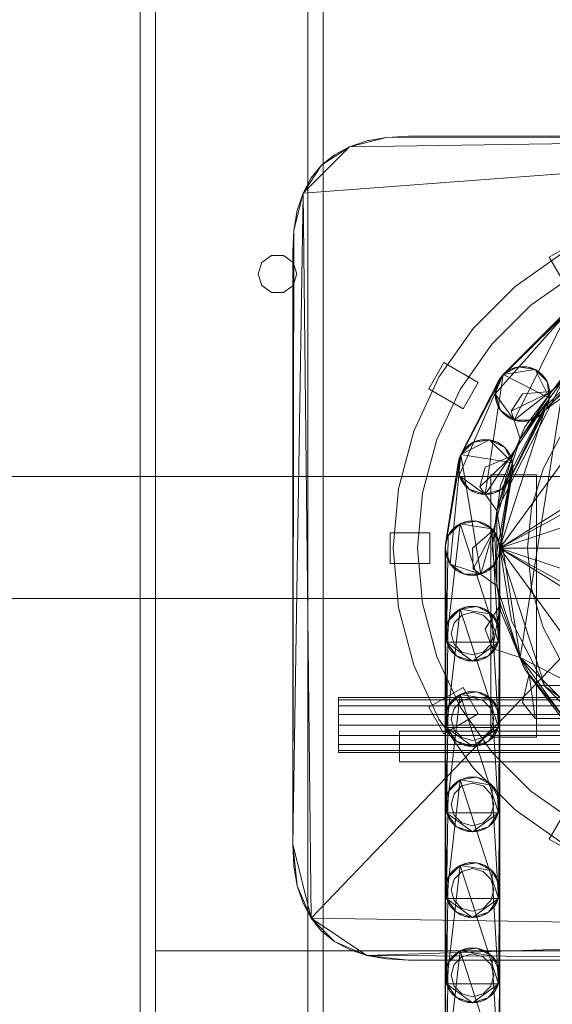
# Model space of a CAD drawing. Header units: millimetres. Extents: x -2233 to 61924, y -68080 to 6847.
# Tile 1001 of 1022: x 59777 to 59951, y 2057 to 2380. Entities that reach past the tile are written whole.
import ezdxf

# ---------------------------------------------------------------- set-up
doc = ezdxf.new("R2010")
doc.units = ezdxf.units.MM
doc.layers.add('lateral_secador', color=7, linetype='Continuous', lineweight=0)

msp = doc.modelspace()

# ---------------------------------------------------------------- linework, layer by layer
at = {"layer": 'lateral_secador'}
for p, q in [((59816.134, 2556.5), (59816.134, 20)), ((59821.134, 20), (59821.134, 2556.5)), ((59871.134, 2556.5), (59871.134, 20)), ((59876.134, 20), (59876.134, 2556.5)), ((59869.554, 2322.88), (60118.134, 2341.5)), ((59872.214, 2085.18), (60118.134, 2341.5)), ((59884.753, 2338.08), (60118.134, 2341.5)), ((59884.753, 2338.08), (59896.913, 2341.12)), ((59890.454, 2339.98), (59884.753, 2338.08)), ((59896.913, 2341.12), (59890.454, 2339.98)), ((59896.913, 2341.12), (60118.134, 2341.5)), ((59904.134, 2341.5), (59896.913, 2341.12)), ((60118.134, 2341.5), (59904.134, 2341.5)), ((59869.554, 2322.88), (59884.753, 2338.08)), ((59875.634, 2332), (59884.753, 2338.08)), ((59884.753, 2338.08), (59879.814, 2335.42)), ((59879.814, 2335.42), (59875.634, 2332)), ((59869.554, 2322.88), (59875.634, 2332)), ((59875.634, 2332), (59872.214, 2327.82)), ((59872.214, 2327.82), (59869.554, 2322.88)), ((59866.134, 2109.5), (59869.554, 2322.88)), ((59866.515, 2310.72), (59869.554, 2322.88)), ((59869.554, 2322.88), (59867.653, 2317.18)), ((59872.214, 2085.18), (59869.554, 2322.88)), ((59867.653, 2317.18), (59866.515, 2310.72)), ((59866.134, 2109.5), (59866.515, 2310.72)), ((59866.515, 2310.72), (59866.134, 2303.5)), ((59958.964, 2306.861), (59950.304, 2301.861)), ((59859.172, 2302.389), (59855.997, 2300.082)), ((59863.096, 2302.389), (59859.172, 2302.389)), ((59866.271, 2300.082), (59863.096, 2302.389)), ((59866.134, 2303.5), (59866.134, 2109.5)), ((59955.134, 2303.495), (59939.142, 2292.297)), ((59956.804, 2290.603), (59950.304, 2301.861)), ((59855.997, 2300.082), (59854.784, 2296.35)), ((59867.484, 2296.35), (59866.271, 2300.082)), ((59854.784, 2296.35), (59855.997, 2292.618)), ((59866.271, 2292.618), (59867.484, 2296.35)), ((59959.134, 2296.567), (59944.284, 2286.169)), ((59855.997, 2292.618), (59859.172, 2290.311)), ((59863.096, 2290.311), (59866.271, 2292.618)), ((59939.142, 2292.297), (59925.337, 2278.492)), ((59859.172, 2290.311), (59863.096, 2290.311)), ((59944.284, 2286.169), (59931.465, 2273.35)), ((59932.558, 2257.05), (59956.499, 2284.094)), ((59934.276, 2262.34), (59956.499, 2284.094)), ((59934.276, 2262.34), (59954.22, 2282.439)), ((59954.22, 2282.439), (59935.194, 2263.414)), ((59938.776, 2248.49), (59956.499, 2284.094)), ((59925.337, 2278.492), (59914.139, 2262.5)), ((59934.134, 2206.5), (59987.339, 2279.731)), ((59948.839, 2251.76), (59987.339, 2279.731)), ((59931.465, 2273.35), (59921.067, 2258.5)), ((59968.603, 2271.99), (59938.776, 2248.49)), ((59968.603, 2271.99), (59944.339, 2248.49)), ((59968.603, 2271.99), (59946.849, 2249.768)), ((59966.948, 2269.711), (59946.849, 2249.768)), ((59947.923, 2250.686), (59966.948, 2269.711)), ((59965.874, 2268.794), (59948.839, 2251.76)), ((59915.773, 2267.33), (59910.773, 2258.67)), ((59927.031, 2260.83), (59915.773, 2267.33)), ((59935.194, 2263.414), (59940.151, 2265.939)), ((59937.472, 2265.069), (59940.151, 2265.939)), ((59938.776, 2265.609), (59937.472, 2265.069)), ((59940.151, 2265.939), (59938.776, 2265.609)), ((59941.558, 2266.05), (59940.151, 2265.939)), ((59940.151, 2265.939), (59942.966, 2265.939)), ((59940.151, 2265.939), (59945.644, 2265.069)), ((59942.966, 2265.939), (59941.558, 2266.05)), ((59942.966, 2265.939), (59945.644, 2265.069)), ((59944.339, 2265.609), (59942.966, 2265.939)), ((59945.644, 2265.069), (59944.339, 2265.609)), ((59914.139, 2262.5), (59905.888, 2244.806)), ((59920.784, 2235.857), (59935.194, 2263.414)), ((59920.784, 2230.294), (59935.194, 2263.414)), ((59929.343, 2224.075), (59935.194, 2263.414)), ((59932.558, 2257.05), (59934.276, 2262.34)), ((59932.999, 2259.831), (59934.276, 2262.34)), ((59933.107, 2218.858), (59955.273, 2262.361)), ((59933.54, 2261.135), (59935.194, 2263.414)), ((59934.276, 2262.34), (59933.54, 2261.135)), ((59935.194, 2263.414), (59934.276, 2262.34)), ((59935.194, 2263.414), (59937.472, 2265.069)), ((59935.194, 2263.414), (59945.644, 2265.069)), ((59936.269, 2264.331), (59935.194, 2263.414)), ((59935.194, 2263.414), (59950.448, 2255.642)), ((59937.472, 2265.069), (59936.269, 2264.331)), ((59940.745, 2242.365), (59955.273, 2262.361)), ((59940.745, 2170.635), (59955.273, 2262.361)), ((59954.919, 2262.715), (59942.285, 2246.25)), ((59945.644, 2265.069), (59947.923, 2263.414)), ((59946.849, 2264.331), (59945.644, 2265.069)), ((59945.644, 2265.069), (59949.577, 2261.135)), ((59945.644, 2265.069), (59950.448, 2255.642)), ((59947.923, 2263.414), (59946.849, 2264.331)), ((59947.923, 2263.414), (59949.577, 2261.135)), ((59948.839, 2262.34), (59947.923, 2263.414)), ((59949.577, 2261.135), (59948.839, 2262.34)), ((59955.273, 2262.361), (59951.062, 2257.806)), ((59920.784, 2235.857), (59933.54, 2261.135)), ((59933.54, 2261.135), (59921.323, 2237.161)), ((59922.031, 2252.17), (59927.031, 2260.83)), ((59932.558, 2257.05), (59932.999, 2259.831)), ((59932.999, 2259.831), (59932.669, 2258.458)), ((59933.54, 2261.135), (59932.999, 2259.831)), ((59949.577, 2261.135), (59950.448, 2258.458)), ((59950.118, 2259.831), (59949.577, 2261.135)), ((59949.577, 2261.135), (59950.448, 2255.642)), ((59950.448, 2258.458), (59950.118, 2259.831)), ((59922.031, 2252.17), (59910.773, 2258.67)), ((59921.067, 2258.5), (59913.406, 2242.07)), ((59950.448, 2255.642), (59929.343, 2224.075)), ((59932.669, 2258.458), (59932.558, 2257.05)), ((59932.999, 2254.268), (59932.558, 2257.05)), ((59932.558, 2257.05), (59932.669, 2255.642)), ((59934.276, 2251.76), (59932.558, 2257.05)), ((59938.776, 2248.49), (59932.558, 2257.05)), ((59932.669, 2255.642), (59932.999, 2254.268)), ((59950.448, 2255.642), (59934.634, 2225.794)), ((59950.448, 2255.642), (59936.624, 2227.785)), ((59937.808, 2251.435), (59951.062, 2257.806)), ((59941.558, 2257.05), (59937.808, 2251.435)), ((59940.745, 2242.365), (59951.062, 2257.806)), ((59951.062, 2257.806), (59941.558, 2257.05)), ((59950.448, 2255.642), (59949.577, 2252.964)), ((59950.118, 2254.268), (59950.448, 2255.642)), ((59950.448, 2258.458), (59950.448, 2255.642)), ((59950.558, 2257.05), (59950.448, 2258.458)), ((59950.448, 2255.642), (59950.558, 2257.05)), ((59934.276, 2251.76), (59932.999, 2254.268)), ((59932.999, 2254.268), (59933.54, 2252.964)), ((59933.54, 2252.964), (59934.276, 2251.76)), ((59949.577, 2252.964), (59936.624, 2227.785)), ((59937.362, 2228.99), (59949.577, 2252.964)), ((59949.577, 2252.964), (59950.118, 2254.268)), ((59934.134, 2206.5), (59948.839, 2251.76)), ((59936.269, 2249.768), (59934.276, 2251.76)), ((59934.276, 2251.76), (59935.194, 2250.686)), ((59938.776, 2248.49), (59934.276, 2251.76)), ((59935.194, 2250.686), (59936.269, 2249.768)), ((59938.776, 2248.49), (59936.269, 2249.768)), ((59936.269, 2249.768), (59937.472, 2249.031)), ((59937.808, 2251.435), (59940.745, 2242.365)), ((59948.839, 2251.76), (59937.903, 2230.294)), ((59946.849, 2249.768), (59944.339, 2248.49)), ((59945.644, 2249.031), (59946.849, 2249.768)), ((59946.849, 2249.768), (59947.923, 2250.686)), ((59942.285, 2246.25), (59934.343, 2227.076)), ((59937.472, 2249.031), (59938.776, 2248.49)), ((59941.558, 2248.05), (59938.776, 2248.49)), ((59938.776, 2248.49), (59940.151, 2248.16)), ((59944.339, 2248.49), (59938.776, 2248.49)), ((59940.151, 2248.16), (59941.558, 2248.05)), ((59944.339, 2248.49), (59941.558, 2248.05)), ((59941.558, 2248.05), (59942.966, 2248.16)), ((59942.966, 2248.16), (59944.339, 2248.49)), ((59944.339, 2248.49), (59945.644, 2249.031)), ((59905.888, 2244.806), (59900.835, 2225.949)), ((59954.594, 2244.279), (59948.31, 2232.522)), ((59913.406, 2242.07), (59908.714, 2224.559)), ((59921.323, 2237.161), (59930.751, 2241.965)), ((59921.323, 2237.161), (59925.257, 2241.094)), ((59922.98, 2239.439), (59925.257, 2241.094)), ((59924.054, 2240.357), (59922.98, 2239.439)), ((59925.257, 2241.094), (59924.054, 2240.357)), ((59925.257, 2241.094), (59927.935, 2241.965)), ((59925.257, 2241.094), (59930.751, 2241.965)), ((59926.562, 2241.635), (59925.257, 2241.094)), ((59927.935, 2241.965), (59926.562, 2241.635)), ((59929.343, 2242.075), (59927.935, 2241.965)), ((59927.935, 2241.965), (59930.751, 2241.965)), ((59930.751, 2241.965), (59929.343, 2242.075)), ((59930.751, 2241.965), (59933.429, 2241.094)), ((59932.124, 2241.635), (59930.751, 2241.965)), ((59930.751, 2241.965), (59935.706, 2239.439)), ((59930.751, 2241.965), (59938.232, 2234.483)), ((59933.429, 2241.094), (59932.124, 2241.635)), ((59933.107, 2218.858), (59940.745, 2242.365)), ((59933.429, 2241.094), (59935.706, 2239.439)), ((59934.634, 2240.357), (59933.429, 2241.094)), ((59987.034, 2239.67), (59934.134, 2206.5)), ((59935.706, 2239.439), (59934.634, 2240.357)), ((59940.745, 2242.365), (59938.148, 2236.732)), ((59916.134, 2206.5), (59921.323, 2237.161)), ((59917.853, 2201.21), (59921.323, 2237.161)), ((59920.454, 2234.483), (59921.323, 2237.161)), ((59921.323, 2237.161), (59920.784, 2235.857)), ((59921.323, 2237.161), (59922.98, 2239.439)), ((59922.062, 2238.365), (59921.323, 2237.161)), ((59921.323, 2237.161), (59938.232, 2234.483)), ((59927.915, 2197.94), (59921.323, 2237.161)), ((59922.98, 2239.439), (59922.062, 2238.365)), ((59927.511, 2226.576), (59938.148, 2236.732)), ((59938.148, 2236.732), (59929.343, 2233.075)), ((59933.107, 2218.858), (59938.148, 2236.732)), ((59935.706, 2239.439), (59937.362, 2237.161)), ((59936.624, 2238.365), (59935.706, 2239.439)), ((59935.706, 2239.439), (59938.232, 2234.483)), ((59937.362, 2237.161), (59936.624, 2238.365)), ((59937.362, 2237.161), (59938.232, 2234.483)), ((59937.903, 2235.857), (59937.362, 2237.161)), ((59916.134, 2206.5), (59920.454, 2234.483)), ((59920.454, 2234.483), (59916.245, 2207.908)), ((59920.343, 2233.075), (59920.784, 2235.857)), ((59920.454, 2234.483), (59920.343, 2233.075)), ((59920.784, 2230.294), (59920.343, 2233.075)), ((59920.343, 2233.075), (59920.454, 2231.667)), ((59920.784, 2235.857), (59920.454, 2234.483)), ((59920.784, 2230.294), (59920.784, 2235.857)), ((59929.343, 2233.075), (59927.511, 2226.576)), ((59938.232, 2234.483), (59927.915, 2197.94)), ((59938.232, 2234.483), (59932.415, 2201.21)), ((59938.232, 2234.483), (59933.692, 2203.719)), ((59938.232, 2234.483), (59937.903, 2235.857)), ((59938.232, 2234.483), (59938.232, 2231.667)), ((59938.343, 2233.075), (59938.232, 2234.483)), ((59938.232, 2231.667), (59938.343, 2233.075)), ((40811.134, 2230), (60111.134, 2230)), ((59920.454, 2231.667), (59920.784, 2230.294)), ((59922.062, 2227.785), (59920.784, 2230.294)), ((59920.784, 2230.294), (59921.323, 2228.99)), ((59924.054, 2225.794), (59920.784, 2230.294)), ((59929.343, 2224.075), (59920.784, 2230.294)), ((59931.134, 2230.5), (59946.134, 2230.5)), ((59931.134, 2230.5), (59931.134, 2144.5)), ((59938.232, 2231.667), (59933.692, 2203.719)), ((59934.023, 2205.092), (59938.232, 2231.667)), ((59977.964, 2230.599), (59934.134, 2206.5)), ((59937.903, 2230.294), (59934.134, 2206.5)), ((59948.31, 2232.522), (59944.44, 2219.766)), ((59946.134, 2144.5), (59946.134, 2230.5)), ((59921.323, 2228.99), (59922.062, 2227.785)), ((59924.054, 2225.794), (59922.062, 2227.785)), ((59922.062, 2227.785), (59922.98, 2226.711)), ((59922.98, 2226.711), (59924.054, 2225.794)), ((59934.343, 2227.076), (59931.634, 2206.5)), ((59936.624, 2227.785), (59934.634, 2225.794)), ((59934.634, 2225.794), (59935.706, 2226.711)), ((59935.706, 2226.711), (59936.624, 2227.785)), ((59936.624, 2227.785), (59937.362, 2228.99)), ((59900.835, 2225.949), (59899.134, 2206.5)), ((59908.714, 2224.559), (59907.134, 2206.5)), ((59926.562, 2224.516), (59924.054, 2225.794)), ((59924.054, 2225.794), (59925.257, 2225.056)), ((59929.343, 2224.075), (59924.054, 2225.794)), ((59925.257, 2225.056), (59926.562, 2224.516)), ((59929.343, 2224.075), (59926.562, 2224.516)), ((59926.562, 2224.516), (59927.935, 2224.186)), ((59927.511, 2226.576), (59933.107, 2218.858)), ((59927.935, 2224.186), (59929.343, 2224.075)), ((59934.634, 2225.794), (59929.343, 2224.075)), ((59932.124, 2224.516), (59929.343, 2224.075)), ((59929.343, 2224.075), (59930.751, 2224.186)), ((59930.751, 2224.186), (59932.124, 2224.516)), ((59934.634, 2225.794), (59932.124, 2224.516)), ((59932.124, 2224.516), (59933.429, 2225.056)), ((59933.429, 2225.056), (59934.634, 2225.794)), ((59933.107, 2218.858), (59932.378, 2212.698)), ((59933.107, 2194.142), (59933.107, 2218.858)), ((59940.745, 2170.635), (59933.107, 2218.858)), ((59972.14, 2219.17), (59934.134, 2206.5)), ((59944.44, 2219.766), (59943.134, 2206.5)), ((59916.575, 2175.719), (59921.048, 2214.519)), ((59917.114, 2210.586), (59921.048, 2214.519)), ((59918.771, 2212.864), (59921.048, 2214.519)), ((59919.843, 2213.781), (59918.771, 2212.864)), ((59921.048, 2214.519), (59919.843, 2213.781)), ((59921.048, 2214.519), (59923.726, 2215.389)), ((59921.048, 2214.519), (59926.542, 2215.389)), ((59922.353, 2215.06), (59921.048, 2214.519)), ((59921.048, 2214.519), (59931.497, 2212.864)), ((59921.048, 2214.519), (59933.692, 2175.719)), ((59923.726, 2215.389), (59922.353, 2215.06)), ((59925.134, 2215.5), (59923.726, 2215.389)), ((59923.726, 2215.389), (59926.542, 2215.389)), ((59926.542, 2215.389), (59925.134, 2215.5)), ((59926.542, 2215.389), (59929.22, 2214.519)), ((59927.915, 2215.06), (59926.542, 2215.389)), ((59926.542, 2215.389), (59931.497, 2212.864)), ((59929.22, 2214.519), (59927.915, 2215.06)), ((59929.22, 2214.519), (59931.497, 2212.864)), ((59930.425, 2213.781), (59929.22, 2214.519)), ((59931.497, 2212.864), (59930.425, 2213.781)), ((59911.134, 2211.5), (59898.134, 2211.5)), ((59898.134, 2211.5), (59898.134, 2201.5)), ((59911.134, 2201.5), (59911.134, 2211.5)), ((59916.245, 2207.908), (59917.114, 2210.586)), ((59917.114, 2210.586), (59916.575, 2209.281)), ((59916.575, 2175.719), (59917.114, 2210.586)), ((59917.114, 2210.586), (59918.771, 2212.864)), ((59917.853, 2211.79), (59917.114, 2210.586)), ((59918.771, 2212.864), (59917.853, 2211.79)), ((59932.378, 2212.698), (59925.134, 2206.5)), ((59925.4, 2199.752), (59932.378, 2212.698)), ((59931.497, 2212.864), (59933.153, 2210.586)), ((59932.415, 2211.79), (59931.497, 2212.864)), ((59931.497, 2212.864), (59934.023, 2207.908)), ((59931.497, 2212.864), (59933.692, 2175.719)), ((59933.107, 2194.142), (59932.378, 2212.698)), ((59933.153, 2210.586), (59932.415, 2211.79)), ((59933.153, 2210.586), (59934.023, 2207.908)), ((59933.692, 2209.281), (59933.153, 2210.586)), ((59916.134, 2178.5), (59916.245, 2207.908)), ((59916.245, 2207.908), (59916.134, 2206.5)), ((59916.575, 2209.281), (59916.245, 2207.908)), ((59916.575, 2175.719), (59916.245, 2207.908)), ((59934.023, 2207.908), (59933.692, 2209.281)), ((59934.023, 2207.908), (59933.692, 2175.719)), ((59934.023, 2207.908), (59934.134, 2178.5)), ((59934.134, 2206.5), (59934.023, 2207.908)), ((59899.134, 2206.5), (59900.835, 2187.051)), ((59907.134, 2206.5), (59908.714, 2188.441)), ((59916.134, 2206.5), (59916.134, 2178.5)), ((59916.575, 2203.719), (59916.134, 2206.5)), ((59916.134, 2206.5), (59916.245, 2205.092)), ((59917.853, 2201.21), (59916.134, 2206.5)), ((59916.245, 2205.092), (59916.575, 2203.719)), ((59925.134, 2206.5), (59925.4, 2199.752)), ((59931.634, 2206.5), (59934.343, 2185.924)), ((59933.692, 2203.719), (59934.023, 2205.092)), ((59934.134, 2206.5), (59970.134, 2206.5)), ((59934.134, 2206.5), (59972.14, 2193.83)), ((59948.839, 2161.24), (59934.134, 2206.5)), ((59934.134, 2206.5), (59937.903, 2182.706)), ((59934.134, 2206.5), (59977.964, 2182.401)), ((59987.339, 2133.269), (59934.134, 2206.5)), ((59934.134, 2206.5), (59987.034, 2173.33)), ((59934.134, 2178.5), (59934.134, 2206.5)), ((59943.134, 2206.5), (59944.44, 2193.234)), ((59911.134, 2201.5), (59898.134, 2201.5)), ((59917.853, 2201.21), (59916.575, 2203.719)), ((59916.575, 2203.719), (59917.114, 2202.414)), ((59917.114, 2202.414), (59917.853, 2201.21)), ((59919.843, 2199.219), (59917.853, 2201.21)), ((59917.853, 2201.21), (59918.771, 2200.136)), ((59922.353, 2197.94), (59917.853, 2201.21)), ((59927.915, 2197.94), (59917.853, 2201.21)), ((59932.415, 2201.21), (59927.915, 2197.94)), ((59932.415, 2201.21), (59930.425, 2199.219)), ((59931.497, 2200.136), (59932.415, 2201.21)), ((59933.692, 2203.719), (59932.415, 2201.21)), ((59932.415, 2201.21), (59933.153, 2202.414)), ((59933.153, 2202.414), (59933.692, 2203.719)), ((59918.771, 2200.136), (59919.843, 2199.219)), ((59922.353, 2197.94), (59919.843, 2199.219)), ((59919.843, 2199.219), (59921.048, 2198.481)), ((59921.048, 2198.481), (59922.353, 2197.94)), ((59925.134, 2197.5), (59922.353, 2197.94)), ((59922.353, 2197.94), (59923.726, 2197.611)), ((59927.915, 2197.94), (59922.353, 2197.94)), ((59923.726, 2197.611), (59925.134, 2197.5)), ((59927.915, 2197.94), (59925.134, 2197.5)), ((59925.134, 2197.5), (59926.542, 2197.611)), ((59925.4, 2199.752), (59933.107, 2194.142)), ((59926.542, 2197.611), (59927.915, 2197.94)), ((59930.425, 2199.219), (59927.915, 2197.94)), ((59927.915, 2197.94), (59929.22, 2198.481)), ((59929.22, 2198.481), (59930.425, 2199.219)), ((59930.425, 2199.219), (59931.497, 2200.136)), ((59940.745, 2170.635), (59933.107, 2194.142)), ((59933.107, 2194.142), (59934.317, 2188.058)), ((59944.44, 2193.234), (59948.31, 2180.478)), ((40811.134, 2190), (60111.134, 2190)), ((59908.714, 2188.441), (59913.406, 2170.93)), ((59934.317, 2188.058), (59929.343, 2179.925)), ((59931.681, 2173.589), (59934.317, 2188.058)), ((59940.745, 2170.635), (59934.317, 2188.058)), ((59900.835, 2187.051), (59905.888, 2168.194)), ((59916.575, 2147.719), (59921.048, 2186.519)), ((59917.114, 2182.586), (59921.048, 2186.519)), ((59917.114, 2182.586), (59918.771, 2184.864)), ((59918.771, 2184.864), (59917.853, 2183.79)), ((59918.771, 2184.864), (59921.048, 2186.519)), ((59919.843, 2185.781), (59918.771, 2184.864)), ((59921.048, 2186.519), (59919.843, 2185.781)), ((59921.048, 2186.519), (59923.726, 2187.389)), ((59921.048, 2186.519), (59926.542, 2187.389)), ((59922.353, 2187.06), (59921.048, 2186.519)), ((59921.048, 2186.519), (59931.497, 2184.864)), ((59921.048, 2186.519), (59933.692, 2147.719)), ((59925.134, 2185.5), (59921.634, 2184.562)), ((59923.726, 2187.389), (59922.353, 2187.06)), ((59925.134, 2187.5), (59923.726, 2187.389)), ((59923.726, 2187.389), (59926.542, 2187.389)), ((59926.542, 2187.389), (59925.134, 2187.5)), ((59928.634, 2184.562), (59925.134, 2185.5)), ((59926.542, 2187.389), (59929.22, 2186.519)), ((59927.915, 2187.06), (59926.542, 2187.389)), ((59926.542, 2187.389), (59931.497, 2184.864)), ((59929.22, 2186.519), (59927.915, 2187.06)), ((59929.22, 2186.519), (59931.497, 2184.864)), ((59930.425, 2185.781), (59929.22, 2186.519)), ((59931.497, 2184.864), (59930.425, 2185.781)), ((59931.497, 2184.864), (59933.153, 2182.586)), ((59932.415, 2183.79), (59931.497, 2184.864)), ((59931.497, 2184.864), (59934.023, 2179.908)), ((59931.497, 2184.864), (59933.692, 2147.719)), ((59934.343, 2185.924), (59942.285, 2166.75)), ((59916.245, 2179.908), (59917.114, 2182.586)), ((59917.114, 2182.586), (59916.575, 2181.281)), ((59916.575, 2147.719), (59917.114, 2182.586)), ((59917.853, 2183.79), (59917.114, 2182.586)), ((59919.072, 2182), (59918.134, 2178.5)), ((59921.634, 2184.562), (59919.072, 2182)), ((59931.196, 2182), (59928.634, 2184.562)), ((59932.134, 2178.5), (59931.196, 2182)), ((59933.153, 2182.586), (59932.415, 2183.79)), ((59933.153, 2182.586), (59934.023, 2179.908)), ((59933.692, 2181.281), (59933.153, 2182.586)), ((59937.903, 2182.706), (59948.839, 2161.24)), ((59916.134, 2150.5), (59916.245, 2179.908)), ((59916.245, 2179.908), (59916.134, 2178.5)), ((59916.134, 2178.5), (59916.134, 2150.5)), ((59916.575, 2175.719), (59916.134, 2178.5)), ((59916.134, 2178.5), (59916.245, 2177.092)), ((59916.575, 2181.281), (59916.245, 2179.908)), ((59916.575, 2147.719), (59916.245, 2179.908)), ((59918.134, 2178.5), (59919.072, 2175)), ((59929.343, 2179.925), (59931.681, 2173.589)), ((59931.196, 2175), (59932.134, 2178.5)), ((59934.023, 2179.908), (59933.692, 2181.281)), ((59934.023, 2179.908), (59933.692, 2147.719)), ((59934.134, 2178.5), (59933.692, 2175.719)), ((59934.023, 2179.908), (59934.134, 2150.5)), ((59934.134, 2178.5), (59934.023, 2179.908)), ((59934.023, 2177.092), (59934.134, 2178.5)), ((59934.134, 2150.5), (59934.134, 2178.5)), ((59948.31, 2180.478), (59954.594, 2168.721)), ((59916.245, 2177.092), (59916.575, 2175.719)), ((59917.853, 2173.21), (59916.575, 2175.719)), ((59916.575, 2175.719), (59917.114, 2174.414)), ((59919.843, 2171.219), (59916.575, 2175.719)), ((59925.134, 2169.5), (59916.575, 2175.719)), ((59933.692, 2175.719), (59916.575, 2175.719)), ((59919.072, 2175), (59921.634, 2172.438)), ((59933.692, 2175.719), (59925.134, 2169.5)), ((59928.634, 2172.438), (59931.196, 2175)), ((59933.692, 2175.719), (59930.425, 2171.219)), ((59933.692, 2175.719), (59932.415, 2173.21)), ((59933.153, 2174.414), (59933.692, 2175.719)), ((59933.692, 2175.719), (59934.023, 2177.092)), ((59917.114, 2174.414), (59917.853, 2173.21)), ((59919.843, 2171.219), (59917.853, 2173.21)), ((59917.853, 2173.21), (59918.771, 2172.136)), ((59918.771, 2172.136), (59919.843, 2171.219)), ((59921.634, 2172.438), (59925.134, 2171.5)), ((59925.134, 2171.5), (59928.634, 2172.438)), ((59932.415, 2173.21), (59930.425, 2171.219)), ((59930.425, 2171.219), (59931.497, 2172.136)), ((59931.497, 2172.136), (59932.415, 2173.21)), ((59931.681, 2173.589), (59940.745, 2170.635)), ((59932.415, 2173.21), (59933.153, 2174.414)), ((59913.406, 2170.93), (59921.067, 2154.5)), ((59922.353, 2169.94), (59919.843, 2171.219)), ((59919.843, 2171.219), (59921.048, 2170.481)), ((59925.134, 2169.5), (59919.843, 2171.219)), ((59921.048, 2170.481), (59922.353, 2169.94)), ((59925.134, 2169.5), (59922.353, 2169.94)), ((59922.353, 2169.94), (59923.726, 2169.611)), ((59923.726, 2169.611), (59925.134, 2169.5)), ((59930.425, 2171.219), (59925.134, 2169.5)), ((59927.915, 2169.94), (59925.134, 2169.5)), ((59925.134, 2169.5), (59926.542, 2169.611)), ((59926.542, 2169.611), (59927.915, 2169.94)), ((59930.425, 2171.219), (59927.915, 2169.94)), ((59927.915, 2169.94), (59929.22, 2170.481)), ((59929.22, 2170.481), (59930.425, 2171.219)), ((59955.273, 2150.639), (59940.745, 2170.635)), ((59940.745, 2170.635), (59943.775, 2165.223)), ((59975.269, 2136.111), (59940.745, 2170.635)), ((60023.491, 2128.473), (59940.745, 2170.635)), ((59905.888, 2168.194), (59914.139, 2150.5)), ((59942.285, 2166.75), (59954.919, 2150.285)), ((59943.775, 2165.223), (59941.558, 2155.95)), ((59945.739, 2150.647), (59943.775, 2165.223)), ((59955.273, 2150.639), (59943.775, 2165.223)), ((59922.031, 2160.83), (59910.773, 2154.33)), ((59921.048, 2158.519), (59923.726, 2159.389)), ((59921.048, 2158.519), (59926.542, 2159.389)), ((59922.353, 2159.06), (59921.048, 2158.519)), ((59927.031, 2152.17), (59922.031, 2160.83)), ((59923.726, 2159.389), (59922.353, 2159.06)), ((59925.134, 2159.5), (59923.726, 2159.389)), ((59923.726, 2159.389), (59926.542, 2159.389)), ((59926.542, 2159.389), (59925.134, 2159.5)), ((59926.542, 2159.389), (59929.22, 2158.519)), ((59927.915, 2159.06), (59926.542, 2159.389)), ((59926.542, 2159.389), (59931.497, 2156.864)), ((59929.22, 2158.519), (59927.915, 2159.06)), ((59946.134, 2161.5), (60076.134, 2161.5)), ((59946.134, 2161.5), (59946.134, 2146.5)), ((59987.339, 2133.269), (59948.839, 2161.24)), ((59948.839, 2161.24), (59965.874, 2144.206)), ((59881.134, 2156.815), (59881.134, 2157.5)), ((59881.134, 2157.5), (60131.134, 2157.5)), ((59881.134, 2154.864), (59881.134, 2156.815)), ((59881.134, 2156.815), (60131.134, 2156.815)), ((59916.575, 2119.719), (59921.048, 2158.519)), ((59917.114, 2154.586), (59921.048, 2158.519)), ((59917.114, 2154.586), (59918.771, 2156.864)), ((59917.853, 2155.79), (59917.114, 2154.586)), ((59918.771, 2156.864), (59917.853, 2155.79)), ((59918.771, 2156.864), (59921.048, 2158.519)), ((59919.843, 2157.781), (59918.771, 2156.864)), ((59921.634, 2156.562), (59919.072, 2154)), ((59921.048, 2158.519), (59919.843, 2157.781)), ((59921.048, 2158.519), (59931.497, 2156.864)), ((59921.048, 2158.519), (59933.692, 2119.719)), ((59925.134, 2157.5), (59921.634, 2156.562)), ((59928.634, 2156.562), (59925.134, 2157.5)), ((59931.196, 2154), (59928.634, 2156.562)), ((59929.22, 2158.519), (59931.497, 2156.864)), ((59930.425, 2157.781), (59929.22, 2158.519)), ((59931.497, 2156.864), (59930.425, 2157.781)), ((59931.497, 2156.864), (59933.153, 2154.586)), ((59932.415, 2155.79), (59931.497, 2156.864)), ((59931.497, 2156.864), (59934.023, 2151.908)), ((59931.497, 2156.864), (59933.692, 2119.719)), ((59933.153, 2154.586), (59932.415, 2155.79)), ((59941.558, 2155.95), (59945.739, 2150.647)), ((59881.134, 2151.944), (59881.134, 2154.864)), ((59881.134, 2154.864), (60131.134, 2154.864)), ((59910.773, 2154.33), (59915.773, 2145.67)), ((59916.245, 2151.908), (59917.114, 2154.586)), ((59916.575, 2153.281), (59916.245, 2151.908)), ((59917.114, 2154.586), (59916.575, 2153.281)), ((59916.575, 2119.719), (59917.114, 2154.586)), ((59919.072, 2154), (59918.134, 2150.5)), ((59921.067, 2154.5), (59931.465, 2139.65)), ((59932.134, 2150.5), (59931.196, 2154)), ((59933.153, 2154.586), (59934.023, 2151.908)), ((59933.692, 2153.281), (59933.153, 2154.586)), ((59934.023, 2151.908), (59933.692, 2153.281)), ((59881.134, 2148.5), (59881.134, 2151.944)), ((59881.134, 2151.944), (60131.134, 2151.944)), ((59914.139, 2150.5), (59925.337, 2134.508)), ((59927.031, 2152.17), (59915.773, 2145.67)), ((59916.134, 2122.5), (59916.245, 2151.908)), ((59916.245, 2151.908), (59916.134, 2150.5)), ((59916.134, 2150.5), (59916.134, 2122.5)), ((59916.575, 2147.719), (59916.134, 2150.5)), ((59916.134, 2150.5), (59916.245, 2149.092)), ((59916.575, 2119.719), (59916.245, 2151.908)), ((59918.134, 2150.5), (59919.072, 2147)), ((59931.196, 2147), (59932.134, 2150.5)), ((59934.023, 2151.908), (59933.692, 2119.719)), ((59934.134, 2150.5), (59933.692, 2147.719)), ((59934.023, 2151.908), (59934.134, 2122.5)), ((59934.134, 2150.5), (59934.023, 2151.908)), ((59934.023, 2149.092), (59934.134, 2150.5)), ((59934.134, 2122.5), (59934.134, 2150.5)), ((59945.739, 2150.647), (59955.273, 2150.639)), ((59881.134, 2145.056), (59881.134, 2148.5)), ((60131.134, 2148.5), (59881.134, 2148.5)), ((59901.134, 2146.5), (60131.134, 2146.5)), ((59901.134, 2146.5), (59901.134, 2136.5)), ((59916.245, 2149.092), (59916.575, 2147.719)), ((59917.853, 2145.21), (59916.575, 2147.719)), ((59916.575, 2147.719), (59917.114, 2146.414)), ((59919.843, 2143.219), (59916.575, 2147.719)), ((59925.134, 2141.5), (59916.575, 2147.719)), ((59933.692, 2147.719), (59916.575, 2147.719)), ((59917.114, 2146.414), (59917.853, 2145.21)), ((59919.072, 2147), (59921.634, 2144.438)), ((59933.692, 2147.719), (59925.134, 2141.5)), ((59928.634, 2144.438), (59931.196, 2147)), ((59933.692, 2147.719), (59930.425, 2143.219)), ((59933.692, 2147.719), (59932.415, 2145.21)), ((59932.415, 2145.21), (59933.153, 2146.414)), ((59933.153, 2146.414), (59933.692, 2147.719)), ((59933.692, 2147.719), (59934.023, 2149.092)), ((59946.134, 2146.5), (60076.134, 2146.5)), ((59881.134, 2145.056), (59881.134, 2142.136)), ((59881.134, 2145.056), (60131.134, 2145.056)), ((59919.843, 2143.219), (59917.853, 2145.21)), ((59917.853, 2145.21), (59918.771, 2144.136)), ((59918.771, 2144.136), (59919.843, 2143.219)), ((59922.353, 2141.94), (59919.843, 2143.219)), ((59919.843, 2143.219), (59921.048, 2142.481)), ((59925.134, 2141.5), (59919.843, 2143.219)), ((59921.634, 2144.438), (59925.134, 2143.5)), ((59925.134, 2143.5), (59928.634, 2144.438)), ((59930.425, 2143.219), (59925.134, 2141.5)), ((59930.425, 2143.219), (59927.915, 2141.94)), ((59929.22, 2142.481), (59930.425, 2143.219)), ((59932.415, 2145.21), (59930.425, 2143.219)), ((59930.425, 2143.219), (59931.497, 2144.136)), ((59931.134, 2144.5), (59946.134, 2144.5)), ((59931.497, 2144.136), (59932.415, 2145.21)), ((59881.134, 2142.136), (59881.134, 2140.185)), ((59881.134, 2142.136), (60131.134, 2142.136)), ((59881.134, 2140.185), (59881.134, 2139.5)), ((59881.134, 2140.185), (60131.134, 2140.185)), ((59881.134, 2139.5), (60131.134, 2139.5)), ((59921.048, 2142.481), (59922.353, 2141.94)), ((59925.134, 2141.5), (59922.353, 2141.94)), ((59922.353, 2141.94), (59923.726, 2141.611)), ((59923.726, 2141.611), (59925.134, 2141.5)), ((59927.915, 2141.94), (59925.134, 2141.5)), ((59925.134, 2141.5), (59926.542, 2141.611)), ((59926.542, 2141.611), (59927.915, 2141.94)), ((59927.915, 2141.94), (59929.22, 2142.481)), ((59931.465, 2139.65), (59944.284, 2126.831)), ((59901.134, 2136.5), (60131.134, 2136.5)), ((59925.337, 2134.508), (59939.142, 2120.703)), ((59916.575, 2091.719), (59921.048, 2130.519)), ((59917.114, 2126.586), (59921.048, 2130.519)), ((59918.771, 2128.864), (59921.048, 2130.519)), ((59921.048, 2130.519), (59919.843, 2129.781)), ((59921.048, 2130.519), (59923.726, 2131.389)), ((59921.048, 2130.519), (59926.542, 2131.389)), ((59922.353, 2131.06), (59921.048, 2130.519)), ((59921.048, 2130.519), (59931.497, 2128.864)), ((59921.048, 2130.519), (59933.692, 2091.719)), ((59923.726, 2131.389), (59922.353, 2131.06)), ((59925.134, 2131.5), (59923.726, 2131.389)), ((59923.726, 2131.389), (59926.542, 2131.389)), ((59926.542, 2131.389), (59925.134, 2131.5)), ((59926.542, 2131.389), (59929.22, 2130.519)), ((59927.915, 2131.06), (59926.542, 2131.389)), ((59926.542, 2131.389), (59931.497, 2128.864)), ((59929.22, 2130.519), (59927.915, 2131.06)), ((59929.22, 2130.519), (59931.497, 2128.864)), ((59930.425, 2129.781), (59929.22, 2130.519)), ((59916.245, 2123.908), (59917.114, 2126.586)), ((59917.114, 2126.586), (59916.575, 2125.281)), ((59916.575, 2091.719), (59917.114, 2126.586)), ((59917.114, 2126.586), (59918.771, 2128.864)), ((59917.853, 2127.79), (59917.114, 2126.586)), ((59918.771, 2128.864), (59917.853, 2127.79)), ((59919.843, 2129.781), (59918.771, 2128.864)), ((59921.634, 2128.562), (59919.072, 2126)), ((59925.134, 2129.5), (59921.634, 2128.562)), ((59928.634, 2128.562), (59925.134, 2129.5)), ((59931.196, 2126), (59928.634, 2128.562)), ((59931.497, 2128.864), (59930.425, 2129.781)), ((59931.497, 2128.864), (59933.153, 2126.586)), ((59932.415, 2127.79), (59931.497, 2128.864)), ((59931.497, 2128.864), (59934.023, 2123.908)), ((59931.497, 2128.864), (59933.692, 2091.719)), ((59933.153, 2126.586), (59932.415, 2127.79)), ((59933.153, 2126.586), (59934.023, 2123.908)), ((59933.692, 2125.281), (59933.153, 2126.586)), ((59944.284, 2126.831), (59959.134, 2116.433)), ((59916.134, 2094.5), (59916.245, 2123.908)), ((59916.245, 2123.908), (59916.134, 2122.5)), ((59916.575, 2125.281), (59916.245, 2123.908)), ((59916.575, 2091.719), (59916.245, 2123.908)), ((59919.072, 2126), (59918.134, 2122.5)), ((59932.134, 2122.5), (59931.196, 2126)), ((59934.023, 2123.908), (59933.692, 2125.281)), ((59934.023, 2123.908), (59933.692, 2091.719)), ((59934.023, 2123.908), (59934.134, 2094.5)), ((59934.134, 2122.5), (59934.023, 2123.908)), ((59916.134, 2122.5), (59916.134, 2094.5)), ((59916.575, 2119.719), (59916.134, 2122.5)), ((59916.134, 2122.5), (59916.245, 2121.092)), ((59916.245, 2121.092), (59916.575, 2119.719)), ((59918.134, 2122.5), (59919.072, 2119)), ((59931.196, 2119), (59932.134, 2122.5)), ((59934.134, 2122.5), (59933.692, 2119.719)), ((59933.692, 2119.719), (59934.023, 2121.092)), ((59934.023, 2121.092), (59934.134, 2122.5)), ((59934.134, 2094.5), (59934.134, 2122.5)), ((59939.142, 2120.703), (59955.134, 2109.505)), ((59956.804, 2122.397), (59950.304, 2111.139)), ((59917.853, 2117.21), (59916.575, 2119.719)), ((59916.575, 2119.719), (59917.114, 2118.414)), ((59919.843, 2115.219), (59916.575, 2119.719)), ((59925.134, 2113.5), (59916.575, 2119.719)), ((59933.692, 2119.719), (59916.575, 2119.719)), ((59917.114, 2118.414), (59917.853, 2117.21)), ((59919.843, 2115.219), (59917.853, 2117.21)), ((59917.853, 2117.21), (59918.771, 2116.136)), ((59919.072, 2119), (59921.634, 2116.438)), ((59933.692, 2119.719), (59925.134, 2113.5)), ((59928.634, 2116.438), (59931.196, 2119)), ((59933.692, 2119.719), (59930.425, 2115.219)), ((59932.415, 2117.21), (59930.425, 2115.219)), ((59931.497, 2116.136), (59932.415, 2117.21)), ((59933.692, 2119.719), (59932.415, 2117.21)), ((59932.415, 2117.21), (59933.153, 2118.414)), ((59933.153, 2118.414), (59933.692, 2119.719)), ((59918.771, 2116.136), (59919.843, 2115.219)), ((59922.353, 2113.94), (59919.843, 2115.219)), ((59919.843, 2115.219), (59921.048, 2114.481)), ((59925.134, 2113.5), (59919.843, 2115.219)), ((59921.048, 2114.481), (59922.353, 2113.94)), ((59921.634, 2116.438), (59925.134, 2115.5)), ((59925.134, 2113.5), (59922.353, 2113.94)), ((59922.353, 2113.94), (59923.726, 2113.611)), ((59925.134, 2115.5), (59928.634, 2116.438)), ((59930.425, 2115.219), (59925.134, 2113.5)), ((59927.915, 2113.94), (59925.134, 2113.5)), ((59926.542, 2113.611), (59927.915, 2113.94)), ((59930.425, 2115.219), (59927.915, 2113.94)), ((59927.915, 2113.94), (59929.22, 2114.481)), ((59929.22, 2114.481), (59930.425, 2115.219)), ((59930.425, 2115.219), (59931.497, 2116.136)), ((59923.726, 2113.611), (59925.134, 2113.5)), ((59925.134, 2113.5), (59926.542, 2113.611)), ((59950.304, 2111.139), (59958.964, 2106.139)), ((59867.653, 2095.82), (59866.134, 2109.5)), ((59866.134, 2109.5), (59866.515, 2102.28)), ((59872.214, 2085.18), (59866.134, 2109.5)), ((59866.515, 2102.28), (59867.653, 2095.82)), ((59916.575, 2063.719), (59921.048, 2102.519)), ((59917.114, 2098.586), (59921.048, 2102.519)), ((59917.114, 2098.586), (59918.771, 2100.864)), ((59918.771, 2100.864), (59917.853, 2099.79)), ((59918.771, 2100.864), (59921.048, 2102.519)), ((59919.843, 2101.781), (59918.771, 2100.864)), ((59921.048, 2102.519), (59919.843, 2101.781)), ((59921.048, 2102.519), (59923.726, 2103.389)), ((59921.048, 2102.519), (59926.542, 2103.389)), ((59922.353, 2103.06), (59921.048, 2102.519)), ((59921.048, 2102.519), (59931.497, 2100.864)), ((59921.048, 2102.519), (59933.692, 2063.719)), ((59925.134, 2101.5), (59921.634, 2100.562)), ((59923.726, 2103.389), (59922.353, 2103.06)), ((59925.134, 2103.5), (59923.726, 2103.389)), ((59923.726, 2103.389), (59926.542, 2103.389)), ((59926.542, 2103.389), (59925.134, 2103.5)), ((59928.634, 2100.562), (59925.134, 2101.5)), ((59926.542, 2103.389), (59929.22, 2102.519)), ((59927.915, 2103.06), (59926.542, 2103.389)), ((59926.542, 2103.389), (59931.497, 2100.864)), ((59929.22, 2102.519), (59927.915, 2103.06)), ((59929.22, 2102.519), (59931.497, 2100.864)), ((59930.425, 2101.781), (59929.22, 2102.519)), ((59931.497, 2100.864), (59930.425, 2101.781)), ((59931.497, 2100.864), (59933.153, 2098.586)), ((59932.415, 2099.79), (59931.497, 2100.864)), ((59931.497, 2100.864), (59934.023, 2095.908)), ((59931.497, 2100.864), (59933.692, 2063.719)), ((59916.245, 2095.908), (59917.114, 2098.586)), ((59917.114, 2098.586), (59916.575, 2097.281)), ((59916.575, 2063.719), (59917.114, 2098.586)), ((59917.853, 2099.79), (59917.114, 2098.586)), ((59919.072, 2098), (59918.134, 2094.5)), ((59921.634, 2100.562), (59919.072, 2098)), ((59931.196, 2098), (59928.634, 2100.562)), ((59932.134, 2094.5), (59931.196, 2098)), ((59933.153, 2098.586), (59932.415, 2099.79)), ((59933.153, 2098.586), (59934.023, 2095.908)), ((59933.692, 2097.281), (59933.153, 2098.586)), ((59872.214, 2085.18), (59867.653, 2095.82)), ((59867.653, 2095.82), (59869.554, 2090.12)), ((59916.134, 2066.5), (59916.245, 2095.908)), ((59916.245, 2095.908), (59916.134, 2094.5)), ((59916.134, 2094.5), (59916.134, 2066.5)), ((59916.575, 2091.719), (59916.134, 2094.5)), ((59916.134, 2094.5), (59916.245, 2093.092)), ((59916.575, 2097.281), (59916.245, 2095.908)), ((59916.575, 2063.719), (59916.245, 2095.908)), ((59918.134, 2094.5), (59919.072, 2091)), ((59931.196, 2091), (59932.134, 2094.5)), ((59934.023, 2095.908), (59933.692, 2097.281)), ((59934.023, 2095.908), (59933.692, 2063.719)), ((59934.134, 2094.5), (59933.692, 2091.719)), ((59934.023, 2095.908), (59934.134, 2066.5)), ((59934.134, 2094.5), (59934.023, 2095.908)), ((59934.023, 2093.092), (59934.134, 2094.5)), ((59934.134, 2066.5), (59934.134, 2094.5)), ((59916.245, 2093.092), (59916.575, 2091.719)), ((59917.853, 2089.21), (59916.575, 2091.719)), ((59916.575, 2091.719), (59917.114, 2090.414)), ((59919.843, 2087.219), (59916.575, 2091.719)), ((59925.134, 2085.5), (59916.575, 2091.719)), ((59933.692, 2091.719), (59916.575, 2091.719)), ((59933.692, 2091.719), (59925.134, 2085.5)), ((59933.692, 2091.719), (59930.425, 2087.219)), ((59933.692, 2091.719), (59932.415, 2089.21)), ((59933.153, 2090.414), (59933.692, 2091.719)), ((59933.692, 2091.719), (59934.023, 2093.092)), ((59869.554, 2090.12), (59872.214, 2085.18)), ((59917.114, 2090.414), (59917.853, 2089.21)), ((59919.843, 2087.219), (59917.853, 2089.21)), ((59917.853, 2089.21), (59918.771, 2088.136)), ((59918.771, 2088.136), (59919.843, 2087.219)), ((59919.072, 2091), (59921.634, 2088.438)), ((59921.634, 2088.438), (59925.134, 2087.5)), ((59925.134, 2087.5), (59928.634, 2088.438)), ((59928.634, 2088.438), (59931.196, 2091)), ((59932.415, 2089.21), (59930.425, 2087.219)), ((59930.425, 2087.219), (59931.497, 2088.136)), ((59931.497, 2088.136), (59932.415, 2089.21)), ((59932.415, 2089.21), (59933.153, 2090.414)), ((59879.814, 2077.58), (59872.214, 2085.18)), ((59872.214, 2085.18), (59875.634, 2081)), ((59890.454, 2073.02), (59872.214, 2085.18)), ((60146.634, 2081), (59872.214, 2085.18)), ((59922.353, 2085.94), (59919.843, 2087.219)), ((59919.843, 2087.219), (59921.048, 2086.481)), ((59925.134, 2085.5), (59919.843, 2087.219)), ((59921.048, 2086.481), (59922.353, 2085.94)), ((59925.134, 2085.5), (59922.353, 2085.94)), ((59922.353, 2085.94), (59923.726, 2085.611)), ((59923.726, 2085.611), (59925.134, 2085.5)), ((59930.425, 2087.219), (59925.134, 2085.5)), ((59927.915, 2085.94), (59925.134, 2085.5)), ((59925.134, 2085.5), (59926.542, 2085.611)), ((59926.542, 2085.611), (59927.915, 2085.94)), ((59930.425, 2087.219), (59927.915, 2085.94)), ((59927.915, 2085.94), (59929.22, 2086.481)), ((59929.22, 2086.481), (59930.425, 2087.219)), ((59875.634, 2081), (59879.814, 2077.58)), ((60146.634, 2081), (59890.454, 2073.02)), ((59890.454, 2073.02), (59879.814, 2077.58)), ((59879.814, 2077.58), (59884.753, 2074.92)), ((59921.048, 2074.519), (59923.726, 2075.389)), ((59921.048, 2074.519), (59926.542, 2075.389)), ((59922.353, 2075.06), (59921.048, 2074.519)), ((59923.726, 2075.389), (59922.353, 2075.06)), ((59925.134, 2075.5), (59923.726, 2075.389)), ((59923.726, 2075.389), (59926.542, 2075.389)), ((59926.542, 2075.389), (59925.134, 2075.5)), ((59926.542, 2075.389), (59929.22, 2074.519)), ((59927.915, 2075.06), (59926.542, 2075.389)), ((59926.542, 2075.389), (59931.497, 2072.864)), ((59929.22, 2074.519), (59927.915, 2075.06)), ((59821.134, 2074.5), (60201.134, 2074.5)), ((59821.134, 2074.5), (59821.134, 2056.5)), ((59884.753, 2074.92), (59890.454, 2073.02)), ((59904.134, 2071.5), (59890.454, 2073.02)), ((59890.454, 2073.02), (59896.913, 2071.88)), ((60125.355, 2071.88), (59890.454, 2073.02)), ((59896.913, 2071.88), (59904.134, 2071.5)), ((60125.355, 2071.88), (59904.134, 2071.5)), ((59916.575, 2035.719), (59921.048, 2074.519)), ((59917.114, 2070.586), (59921.048, 2074.519)), ((59917.114, 2070.586), (59918.771, 2072.864)), ((59917.853, 2071.79), (59917.114, 2070.586)), ((59918.771, 2072.864), (59917.853, 2071.79)), ((59918.771, 2072.864), (59921.048, 2074.519)), ((59919.843, 2073.781), (59918.771, 2072.864)), ((59921.634, 2072.562), (59919.072, 2070)), ((59921.048, 2074.519), (59919.843, 2073.781)), ((59921.048, 2074.519), (59931.497, 2072.864)), ((59921.048, 2074.519), (59933.692, 2035.719)), ((59925.134, 2073.5), (59921.634, 2072.562)), ((59928.634, 2072.562), (59925.134, 2073.5)), ((59931.196, 2070), (59928.634, 2072.562)), ((59929.22, 2074.519), (59931.497, 2072.864)), ((59930.425, 2073.781), (59929.22, 2074.519)), ((59931.497, 2072.864), (59930.425, 2073.781)), ((59931.497, 2072.864), (59933.153, 2070.586)), ((59932.415, 2071.79), (59931.497, 2072.864)), ((59931.497, 2072.864), (59934.023, 2067.908)), ((59931.497, 2072.864), (59933.692, 2035.719)), ((59933.153, 2070.586), (59932.415, 2071.79)), ((59904.134, 2071.5), (60118.134, 2071.5)), ((59916.245, 2067.908), (59917.114, 2070.586)), ((59916.575, 2069.281), (59916.245, 2067.908)), ((59917.114, 2070.586), (59916.575, 2069.281)), ((59916.575, 2035.719), (59917.114, 2070.586)), ((59919.072, 2070), (59918.134, 2066.5)), ((59932.134, 2066.5), (59931.196, 2070)), ((59933.153, 2070.586), (59934.023, 2067.908)), ((59933.692, 2069.281), (59933.153, 2070.586)), ((59934.023, 2067.908), (59933.692, 2069.281)), ((59916.134, 2038.5), (59916.245, 2067.908)), ((59916.245, 2067.908), (59916.134, 2066.5)), ((59916.134, 2066.5), (59916.134, 2038.5)), ((59916.575, 2063.719), (59916.134, 2066.5)), ((59916.134, 2066.5), (59916.245, 2065.092)), ((59916.575, 2035.719), (59916.245, 2067.908)), ((59918.134, 2066.5), (59919.072, 2063)), ((59931.196, 2063), (59932.134, 2066.5)), ((59934.023, 2067.908), (59933.692, 2035.719)), ((59934.134, 2066.5), (59933.692, 2063.719)), ((59934.023, 2067.908), (59934.134, 2038.5)), ((59934.134, 2066.5), (59934.023, 2067.908)), ((59934.023, 2065.092), (59934.134, 2066.5)), ((59934.134, 2038.5), (59934.134, 2066.5)), ((59916.245, 2065.092), (59916.575, 2063.719)), ((59917.853, 2061.21), (59916.575, 2063.719)), ((59916.575, 2063.719), (59917.114, 2062.414)), ((59919.843, 2059.219), (59916.575, 2063.719)), ((59925.134, 2057.5), (59916.575, 2063.719)), ((59933.692, 2063.719), (59916.575, 2063.719)), ((59917.114, 2062.414), (59917.853, 2061.21)), ((59919.072, 2063), (59921.634, 2060.438)), ((59933.692, 2063.719), (59925.134, 2057.5)), ((59928.634, 2060.438), (59931.196, 2063)), ((59933.692, 2063.719), (59930.425, 2059.219)), ((59933.692, 2063.719), (59932.415, 2061.21)), ((59932.415, 2061.21), (59933.153, 2062.414)), ((59933.153, 2062.414), (59933.692, 2063.719)), ((59933.692, 2063.719), (59934.023, 2065.092)), ((59919.843, 2059.219), (59917.853, 2061.21)), ((59917.853, 2061.21), (59918.771, 2060.136)), ((59918.771, 2060.136), (59919.843, 2059.219)), ((59922.353, 2057.94), (59919.843, 2059.219)), ((59919.843, 2059.219), (59921.048, 2058.481)), ((59925.134, 2057.5), (59919.843, 2059.219)), ((59921.634, 2060.438), (59925.134, 2059.5)), ((59925.134, 2059.5), (59928.634, 2060.438)), ((59930.425, 2059.219), (59925.134, 2057.5)), ((59930.425, 2059.219), (59927.915, 2057.94)), ((59929.22, 2058.481), (59930.425, 2059.219)), ((59932.415, 2061.21), (59930.425, 2059.219)), ((59930.425, 2059.219), (59931.497, 2060.136)), ((59931.497, 2060.136), (59932.415, 2061.21)), ((59921.048, 2058.481), (59922.353, 2057.94)), ((59925.134, 2057.5), (59922.353, 2057.94)), ((59922.353, 2057.94), (59923.726, 2057.611)), ((59923.726, 2057.611), (59925.134, 2057.5)), ((59927.915, 2057.94), (59925.134, 2057.5)), ((59925.134, 2057.5), (59926.542, 2057.611)), ((59926.542, 2057.611), (59927.915, 2057.94)), ((59927.915, 2057.94), (59929.22, 2058.481))]:
    msp.add_line(p, q, dxfattribs=at)

doc.saveas('drawing.dxf')
